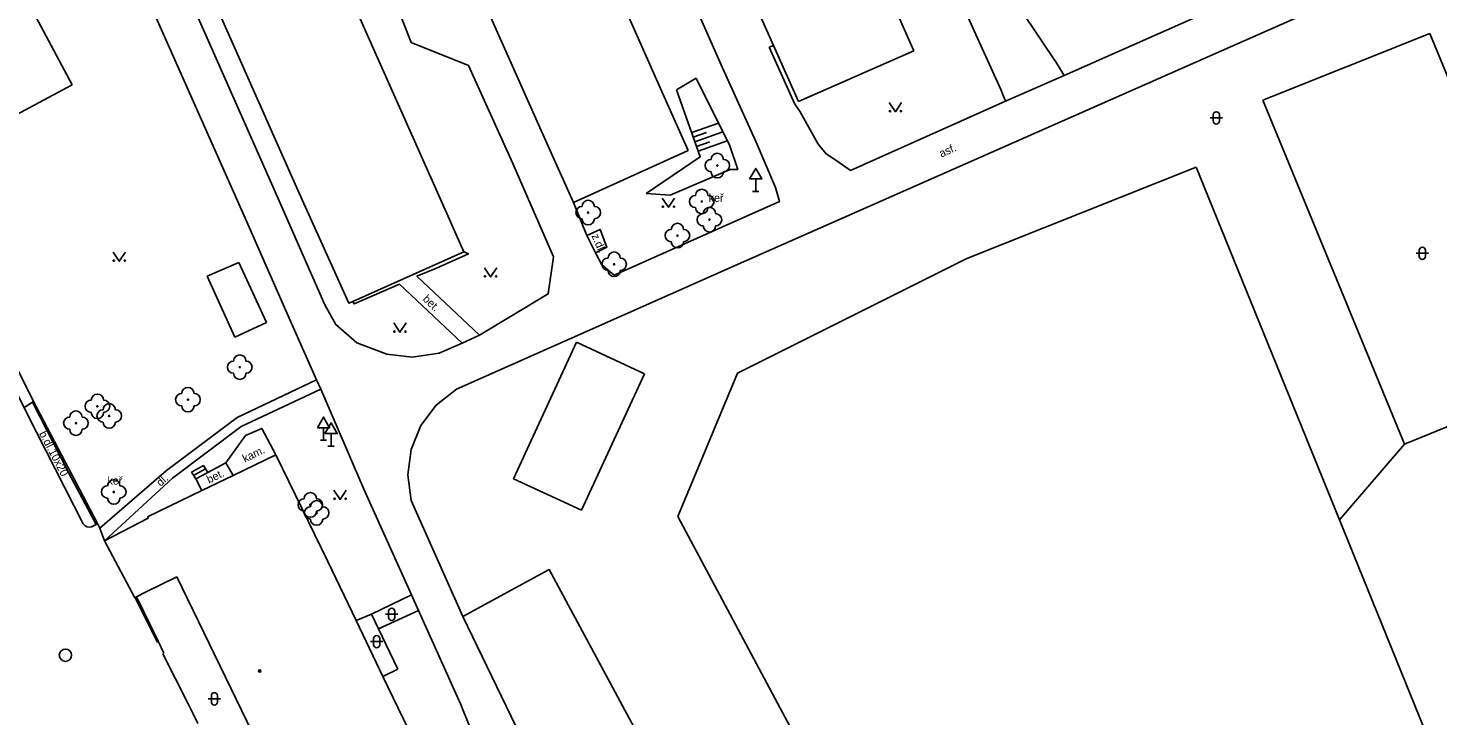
# Model space of a CAD drawing. Extents: x -600391 to -599491, y -1160176 to -1159402.
# Drawn here: x -599671 to -599556.5, y -1159699.8 to -1159643.9 of the extents above; entities that cross this region are included whole.
import ezdxf

# ---------------------------------------------------------------- set-up
doc = ezdxf.new("R2010")
doc.units = 0
for name, color, linetype in [('Level 10', 7, 'Continuous'), ('Level 11', 7, 'Continuous'), ('Level 14', 7, 'Continuous'), ('Level 15', 7, 'Continuous'), ('Level 22', 7, 'Continuous'), ('Level 27', 7, 'Continuous'), ('Level 34', 7, 'Continuous'), ('Level 36', 7, 'Continuous'), ('Level 39', 7, 'Continuous'), ('Level 40', 7, 'Continuous'), ('Level 42', 7, 'Continuous'), ('Level 5', 7, 'Continuous'), ('Level 51', 7, 'Continuous'), ('Level 7', 7, 'Continuous'), ('Level 8', 7, 'Continuous')]:
    doc.layers.add(name, color=color, linetype=linetype)

msp = doc.modelspace()

# ---------------------------------------------------------------- linework, layer by layer
at = {"layer": 'Level 10'}
for points in [[(-599642.82, -1159583.59), (-599640.86, -1159588.02), (-599635.25, -1159600.58), (-599614.63, -1159647.11)], [(-599650.65, -1159657.92), (-599670.91, -1159612.14)], [(-599650.86, -1159612.23), (-599652.64, -1159615.92), (-599649.37, -1159623.17), (-599645.8, -1159623.46), (-599642.21, -1159632), (-599641.7, -1159632.69), (-599642.84, -1159637.61), (-599639.93, -1159645.05), (-599635.27, -1159646.94), (-599631.68, -1159654.88)], [(-599670.74, -1159620.28), (-599670.48, -1159620.87), (-599669.54, -1159622.99), (-599653.38, -1159659.4)], [(-599579.88, -1159631.69), (-599577.1, -1159637.55), (-599576.18, -1159639.56), (-599575.47, -1159641.45), (-599575.51, -1159642.72), (-599586.88, -1159647.75), (-599587.48, -1159646.77), (-599590.35, -1159642.48), (-599592.43, -1159637.28)], [(-599591.65, -1159649.83), (-599604.25, -1159655.45), (-599605.34, -1159654.68), (-599606.21, -1159654.12), (-599606.87, -1159653.31), (-599608.34, -1159650.7), (-599608.62, -1159650.27), (-599608.78, -1159650.02), (-599610.86, -1159645.45)], [(-599614.63, -1159647.11), (-599611.9, -1159653.16), (-599610.33, -1159656.83), (-599610, -1159657.97), (-599623.44, -1159663.96), (-599624.44, -1159663.13), (-599624.95, -1159662.15)], [(-599591.65, -1159649.83), (-599586.88, -1159647.75)], [(-599631.68, -1159654.88), (-599628.38, -1159662.48)], [(-599637.66, -1159670.3), (-599639.85, -1159670.63), (-599641.9, -1159670.38), (-599644.33, -1159669.45), (-599646.04, -1159667.98), (-599646.94, -1159666.38), (-599650.65, -1159657.92)], [(-599625.65, -1159660.73), (-599626.74, -1159658.05)], [(-599647.27, -1159673.23), (-599647.62, -1159672.47), (-599649.74, -1159667.69), (-599653.38, -1159659.4)], [(-599625.65, -1159660.73), (-599624.95, -1159662.15)], [(-599613.61, -1159663.17), (-599636.26, -1159673.22)], [(-599628.38, -1159662.48), (-599628.8, -1159665.49), (-599634.37, -1159668.83)], [(-599677.03, -1159663.68), (-599675.25, -1159667.13), (-599673.38, -1159670.79), (-599672.91, -1159671.65), (-599671.36, -1159674.72), (-599671.13, -1159675.23), (-599666.56, -1159684.16)], [(-599634.37, -1159668.83), (-599635.79, -1159669.5), (-599637.66, -1159670.3)], [(-599643.77, -1159681.34), (-599647.27, -1159673.23)], [(-599639.93, -1159682.27), (-599640.2, -1159680.2), (-599639.93, -1159678.13), (-599639.15, -1159676.19), (-599637.89, -1159674.52), (-599636.26, -1159673.22)], [(-599643.77, -1159681.34), (-599639.9, -1159689.93), (-599639.33, -1159691.2), (-599635.92, -1159698.79)], [(-599616.85, -1159712.62), (-599617.03, -1159709.62), (-599628.71, -1159687.88), (-599635.73, -1159691.69), (-599639.93, -1159682.27)], [(-599665.89, -1159684.41), (-599666.08, -1159684.43), (-599666.27, -1159684.4), (-599666.43, -1159684.3), (-599666.56, -1159684.16)], [(-599665.42, -1159684.15), (-599665.52, -1159684.21), (-599665.89, -1159684.41)], [(-599635.92, -1159698.79), (-599635.15, -1159700.75), (-599634.49, -1159702.75), (-599633.95, -1159704.79)]]:
    msp.add_lwpolyline(points, dxfattribs=at)
at = {"layer": 'Level 11'}
for points in [[(-599613.61, -1159663.17), (-599538.78, -1159630.11)], [(-599596.46, -1159639.07), (-599592.04, -1159648.88), (-599591.65, -1159649.83)], [(-599610.86, -1159645.45), (-599610.49, -1159645.3)], [(-599618.37, -1159648.9), (-599616.78, -1159647.96)], [(-599576.16, -1159655.18), (-599594.79, -1159662.6), (-599613.42, -1159671.92), (-599618.27, -1159683.56)], [(-599533.11, -1159761.26), (-599564.52, -1159683.85), (-599576.16, -1159655.18)], [(-599624.95, -1159662.15), (-599624.03, -1159661.69), (-599624.59, -1159660.25), (-599625.65, -1159660.73)], [(-599635.65, -1159662.06), (-599635.28, -1159662.23), (-599637.88, -1159663.4)], [(-599637.88, -1159663.4), (-599639.46, -1159664.06)], [(-599639.46, -1159664.06), (-599634.37, -1159668.83)], [(-599640.88, -1159664.71), (-599644.57, -1159666.3), (-599644.68, -1159666.1)], [(-599635.79, -1159669.5), (-599640.88, -1159664.71)], [(-599665.22, -1159684.53), (-599659.8, -1159679.84), (-599654.06, -1159675.52), (-599647.62, -1159672.47)], [(-599664.84, -1159685.55), (-599659.32, -1159680.46), (-599653.75, -1159676.27), (-599647.27, -1159673.23)], [(-599671.36, -1159674.72), (-599670.7, -1159674.27)], [(-599670.7, -1159674.27), (-599670.64, -1159674.17)], [(-599665.52, -1159684.21), (-599667.76, -1159680.01), (-599670.7, -1159674.27)], [(-599654.98, -1159679.22), (-599653.38, -1159677), (-599652.07, -1159676.41), (-599650.92, -1159678.57)], [(-599559.24, -1159677.7), (-599564.52, -1159683.85)], [(-599656.45, -1159679.99), (-599654.98, -1159679.22), (-599654.38, -1159680.24)], [(-599657.77, -1159679.96), (-599656.8, -1159679.43), (-599656.45, -1159679.99)], [(-599656.45, -1159679.99), (-599657.42, -1159680.52), (-599657.77, -1159679.96)], [(-599657.6, -1159680.24), (-599656.63, -1159679.71)], [(-599657.42, -1159680.52), (-599656.93, -1159681.47)], [(-599569.11, -1159775.68), (-599618.27, -1159683.56)], [(-599660.49, -1159693.7), (-599660.57, -1159693.76), (-599662.34, -1159690.16)], [(-599643.26, -1159728.54), (-599642.35, -1159728.32), (-599641.35, -1159727.84), (-599640.48, -1159727.05), (-599639.61, -1159726.1), (-599638.5, -1159724.67), (-599637.54, -1159723.44), (-599633.68, -1159719.15), (-599632.61, -1159717.98), (-599631.49, -1159716.72), (-599630.95, -1159715.99), (-599630.24, -1159714.98), (-599629.64, -1159713.91), (-599629.28, -1159713.1), (-599628.96, -1159712.28), (-599628.68, -1159711.47), (-599628.44, -1159710.64), (-599628.31, -1159709.86), (-599628.28, -1159709.09), (-599628.33, -1159708.24), (-599628.49, -1159707.4), (-599628.77, -1159706.48), (-599629.44, -1159704.7), (-599635.73, -1159691.69)]]:
    msp.add_lwpolyline(points, dxfattribs=at)
at = {"layer": 'Level 14'}
for points in [[(-599620.85, -1159657.33), (-599618.89, -1159657.46), (-599614.02, -1159655.39), (-599613.4, -1159655.37), (-599614.05, -1159653.46), (-599616.78, -1159647.96)], [(-599618.37, -1159648.9), (-599616.45, -1159654.34), (-599620.85, -1159657.33)]]:
    msp.add_lwpolyline(points, dxfattribs=at)
at = {"layer": 'Level 15'}
for points in [[(-599614.97, -1159651.61), (-599617.14, -1159652.38)], [(-599615.93, -1159652.38), (-599617.01, -1159652.76)], [(-599614.61, -1159652.33), (-599616.88, -1159653.14)], [(-599615.66, -1159653.13), (-599616.74, -1159653.51)], [(-599614.25, -1159653.06), (-599616.61, -1159653.89)]]:
    msp.add_lwpolyline(points, dxfattribs=at)
at = {"layer": 'Level 22'}
for centre in [(-599615.06, -1159655.06), (-599616.32, -1159657.98), (-599625.55, -1159658.88), (-599615.7, -1159659.46), (-599618.3, -1159660.75), (-599623.44, -1159663.08), (-599653.85, -1159671.44), (-599665.42, -1159674.62), (-599658.06, -1159674.08), (-599664.46, -1159675.4), (-599667.16, -1159675.99), (-599664.09, -1159681.58), (-599648.12, -1159682.63), (-599647.61, -1159683.28)]:
    msp.add_circle(centre, 0.05, dxfattribs=at)
for centre, start, end in [((-599615.06, -1159654.56), 0, 180), ((-599615.56, -1159655.06), 90, 270), ((-599614.56, -1159655.06), 270, 90), ((-599615.06, -1159655.56), 180, 0), ((-599616.82, -1159657.98), 90, 270), ((-599616.32, -1159657.48), 0, 180), ((-599615.82, -1159657.98), 270, 90), ((-599626.05, -1159658.88), 90, 270), ((-599625.55, -1159658.38), 0, 180), ((-599625.05, -1159658.88), 270, 90), ((-599616.32, -1159658.48), 180, 0), ((-599615.7, -1159658.96), 0, 180), ((-599625.55, -1159659.38), 180, 0), ((-599618.3, -1159660.25), 0, 180), ((-599616.2, -1159659.46), 90, 270), ((-599615.2, -1159659.46), 270, 90), ((-599618.8, -1159660.75), 90, 270), ((-599617.8, -1159660.75), 270, 90), ((-599615.7, -1159659.96), 180, 0), ((-599623.44, -1159662.58), 0, 180), ((-599618.3, -1159661.25), 180, 0), ((-599623.94, -1159663.08), 90, 270), ((-599622.94, -1159663.08), 270, 90), ((-599623.44, -1159663.58), 180, 0), ((-599654.35, -1159671.44), 90, 270), ((-599653.85, -1159670.94), 0, 180), ((-599653.35, -1159671.44), 270, 90), ((-599653.85, -1159671.94), 180, 0), ((-599658.06, -1159673.58), 0, 180), ((-599665.92, -1159674.62), 90, 270), ((-599665.42, -1159674.12), 0, 180), ((-599664.46, -1159674.9), 0, 180), ((-599664.92, -1159674.62), 270, 90), ((-599658.56, -1159674.08), 90, 270), ((-599658.06, -1159674.58), 180, 0), ((-599657.56, -1159674.08), 270, 90), ((-599667.66, -1159675.99), 90, 270), ((-599667.16, -1159675.49), 0, 180), ((-599666.66, -1159675.99), 270, 90), ((-599665.42, -1159675.12), 180, 0), ((-599664.96, -1159675.4), 90, 270), ((-599663.96, -1159675.4), 270, 90), ((-599667.16, -1159676.49), 180, 0), ((-599664.46, -1159675.9), 180, 0), ((-599664.59, -1159681.58), 90, 270), ((-599664.09, -1159681.08), 0, 180), ((-599663.59, -1159681.58), 270, 90), ((-599664.09, -1159682.08), 180, 0), ((-599648.62, -1159682.63), 90, 270), ((-599648.12, -1159682.13), 0, 180), ((-599647.61, -1159682.78), 0, 180), ((-599647.62, -1159682.63), 270, 90), ((-599648.12, -1159683.13), 180, 0), ((-599648.11, -1159683.28), 90, 270), ((-599647.61, -1159683.78), 180, 0), ((-599647.11, -1159683.28), 270, 90)]:
    msp.add_arc(centre, 0.5, start, end, dxfattribs=at)
at = {"layer": 'Level 27'}
msp.add_circle((-599668.01, -1159694.84), 0.5, dxfattribs=at)
at = {"layer": 'Level 34'}
for p, q in [((-599611.94, -1159656.15), (-599611.94, -1159657.17)), ((-599612.19, -1159657.17), (-599611.69, -1159657.17)), ((-599647.05, -1159676.36), (-599647.05, -1159677.38)), ((-599646.44, -1159676.83), (-599646.44, -1159677.85)), ((-599647.3, -1159677.38), (-599646.8, -1159677.38)), ((-599646.69, -1159677.85), (-599646.19, -1159677.85))]:
    msp.add_line(p, q, dxfattribs=at)
for points in [[(-599612.44, -1159656.15), (-599611.44, -1159656.15), (-599611.94, -1159655.29)], [(-599647.55, -1159676.36), (-599646.55, -1159676.36), (-599647.05, -1159675.5)], [(-599646.94, -1159676.83), (-599645.94, -1159676.83), (-599646.44, -1159675.97)]]:
    msp.add_lwpolyline(points, close=True, dxfattribs=at)
at = {"layer": 'Level 36'}
for p, q in [((-599575.03, -1159651.19), (-599574.03, -1159651.19)), ((-599574.78, -1159650.94), (-599574.78, -1159651.44)), ((-599574.28, -1159650.94), (-599574.28, -1159651.44)), ((-599558.04, -1159661.94), (-599558.04, -1159662.44)), ((-599557.54, -1159661.94), (-599557.54, -1159662.44)), ((-599558.29, -1159662.19), (-599557.29, -1159662.19)), ((-599642.01, -1159691.52), (-599641.01, -1159691.52)), ((-599641.76, -1159691.27), (-599641.76, -1159691.77)), ((-599641.26, -1159691.27), (-599641.26, -1159691.77)), ((-599643.23, -1159693.74), (-599642.23, -1159693.74)), ((-599642.98, -1159693.49), (-599642.98, -1159693.99)), ((-599642.48, -1159693.49), (-599642.48, -1159693.99)), ((-599656.41, -1159698.39), (-599655.41, -1159698.39)), ((-599656.16, -1159698.14), (-599656.16, -1159698.64)), ((-599655.66, -1159698.14), (-599655.66, -1159698.64))]:
    msp.add_line(p, q, dxfattribs=at)
for points in [[(-599601.09, -1159649.94), (-599600.59, -1159650.69), (-599600.09, -1159649.94)], [(-599619.53, -1159657.7), (-599619.03, -1159658.45), (-599618.53, -1159657.7)], [(-599664.14, -1159662.09), (-599663.64, -1159662.84), (-599663.14, -1159662.09)], [(-599633.98, -1159663.36), (-599633.48, -1159664.11), (-599632.98, -1159663.36)], [(-599641.34, -1159667.85), (-599640.84, -1159668.6), (-599640.34, -1159667.85)], [(-599646.2, -1159681.43), (-599645.7, -1159682.18), (-599645.2, -1159681.43)]]:
    msp.add_lwpolyline(points, dxfattribs=at)
for centre in [(-599601.04, -1159650.64), (-599600.14, -1159650.64), (-599619.48, -1159658.4), (-599618.58, -1159658.4), (-599664.09, -1159662.79), (-599663.19, -1159662.79), (-599633.93, -1159664.06), (-599633.03, -1159664.06), (-599641.29, -1159668.55), (-599640.39, -1159668.55), (-599646.15, -1159682.13), (-599645.25, -1159682.13)]:
    msp.add_circle(centre, 0.05, dxfattribs=at)
for centre, start, end in [((-599574.53, -1159650.94), 0, 180), ((-599574.53, -1159651.44), 180, 0), ((-599557.79, -1159661.94), 0, 180), ((-599557.79, -1159662.44), 180, 0), ((-599641.51, -1159691.27), 0, 180), ((-599641.51, -1159691.77), 180, 0), ((-599642.73, -1159693.49), 0, 180), ((-599642.73, -1159693.99), 180, 0), ((-599655.91, -1159698.14), 0, 180), ((-599655.91, -1159698.64), 180, 0)]:
    msp.add_arc(centre, 0.25, start, end, dxfattribs=at)
at = {"layer": 'Level 39'}
for radius in [0.09, 0.0398]:
    msp.add_circle((-599652.23, -1159696.12), radius, dxfattribs=at)
at = {"layer": 'Level 5'}
for points in [[(-599626.66, -1159583.6), (-599599.1, -1159645.74)], [(-599608.46, -1159649.85), (-599610.49, -1159645.3), (-599636.09, -1159588)], [(-599654.35, -1159596.09), (-599644.93, -1159591.85), (-599619.47, -1159649.29)], [(-599697.48, -1159592.34), (-599694.77, -1159597.42), (-599689.51, -1159607.26), (-599687.78, -1159610.5), (-599681.88, -1159621.53), (-599681.46, -1159622.32), (-599679.68, -1159625.65), (-599678.54, -1159627.78), (-599667.47, -1159648.51)], [(-599654.35, -1159596.09), (-599628.79, -1159653.49)], [(-599649.03, -1159657.3), (-599672.5, -1159604.35), (-599663.18, -1159600.2)], [(-599637.69, -1159657.5), (-599663.18, -1159600.2)], [(-599599.1, -1159645.74), (-599608.46, -1159649.85)], [(-599667.47, -1159648.51), (-599676.28, -1159653.21)], [(-599619.47, -1159649.29), (-599617.42, -1159653.85)], [(-599628.79, -1159653.49), (-599626.74, -1159658.05)], [(-599626.74, -1159658.05), (-599617.42, -1159653.85)], [(-599635.65, -1159662.06), (-599644.68, -1159666.1), (-599644.99, -1159666.24), (-599649.03, -1159657.3)], [(-599637.69, -1159657.5), (-599635.65, -1159662.06)], [(-599626.5, -1159669.42), (-599631.61, -1159680.5)], [(-599620.97, -1159671.97), (-599626.5, -1159669.42)], [(-599626.08, -1159683.05), (-599620.97, -1159671.97)], [(-599646.7, -1159687.23), (-599650.92, -1159678.57), (-599654.38, -1159680.24), (-599656.93, -1159681.47), (-599661.34, -1159683.61), (-599661.28, -1159683.7), (-599664.84, -1159685.55)], [(-599631.61, -1159680.5), (-599626.08, -1159683.05)], [(-599664.84, -1159685.55), (-599662.38, -1159690.18)], [(-599646.7, -1159687.23), (-599644.41, -1159692.01), (-599642.22, -1159696.57), (-599639.32, -1159702.61)], [(-599658.96, -1159688.48), (-599661.5, -1159689.71)], [(-599649.76, -1159707.46), (-599658.96, -1159688.48)], [(-599661.5, -1159689.71), (-599662.23, -1159690.1), (-599662.34, -1159690.16), (-599662.38, -1159690.18)]]:
    msp.add_lwpolyline(points, dxfattribs=at)
at = {"layer": 'Level 51'}
for points in [[(-599570.75, -1159649.76), (-599557.17, -1159644.33)], [(-599557.17, -1159644.33), (-599545.71, -1159672.18)], [(-599559.24, -1159677.7), (-599570.75, -1159649.76)], [(-599656.51, -1159664.06), (-599653.94, -1159662.94)], [(-599653.94, -1159662.94), (-599651.68, -1159667.82)], [(-599654.25, -1159668.99), (-599656.51, -1159664.06)], [(-599651.68, -1159667.82), (-599654.25, -1159668.99)], [(-599545.71, -1159672.18), (-599559.24, -1159677.7)], [(-599643.16, -1159691.5), (-599639.9, -1159689.93)], [(-599644.41, -1159692.01), (-599643.16, -1159691.5)], [(-599643.16, -1159691.5), (-599642.58, -1159692.69)], [(-599639.33, -1159691.2), (-599642.58, -1159692.69)], [(-599641.01, -1159695.98), (-599642.58, -1159692.69)], [(-599642.22, -1159696.57), (-599641.01, -1159695.98)]]:
    msp.add_lwpolyline(points, dxfattribs=at)
at = {"layer": 'Level 7'}
for points in [[(-599670.64, -1159674.17), (-599665.42, -1159684.15), (-599665.22, -1159684.53)], [(-599662.23, -1159690.1), (-599660.49, -1159693.7)], [(-599660.01, -1159694.67), (-599660.1, -1159694.72)], [(-599658.04, -1159698.79), (-599657.64, -1159699.6)]]:
    msp.add_lwpolyline(points, dxfattribs=at)
at = {"layer": 'Level 8'}
for points in [[(-599672.04, -1159671.33), (-599670.64, -1159674.17)], [(-599665.22, -1159684.53), (-599664.84, -1159685.55)], [(-599660.49, -1159693.7), (-599660.01, -1159694.67)], [(-599660.1, -1159694.72), (-599658.04, -1159698.79)], [(-599657.25, -1159700.38), (-599657.64, -1159699.6)]]:
    msp.add_lwpolyline(points, dxfattribs=at)

# ---------------------------------------------------------------- texts
at = {"layer": 'Level 40'}
for s, rotation, p in [('asf.', 23.8642, (-599596.86, -1159654.41)), ('z.dl.', 293, (-599625.29, -1159660.76)), ('bet.', 316.7392, (-599639.04, -1159665.97)), ('b.dl.10x20', 297.5463, (-599670.17, -1159676.83)), ('kam.', 25.8124, (-599653.44, -1159679.2)), ('dl.', 42.0911, (-599660.28, -1159681.17)), ('bet.', 25.8124, (-599656.35, -1159680.9))]:
    msp.add_text(s, height=0.65, rotation=rotation, dxfattribs=at).set_placement(p)
at = {"layer": 'Level 42'}
for p in [(-599615.76, -1159658.01), (-599664.6, -1159680.98)]:
    msp.add_text('keř', height=0.65, dxfattribs=at).set_placement(p)

doc.saveas('drawing.dxf')
